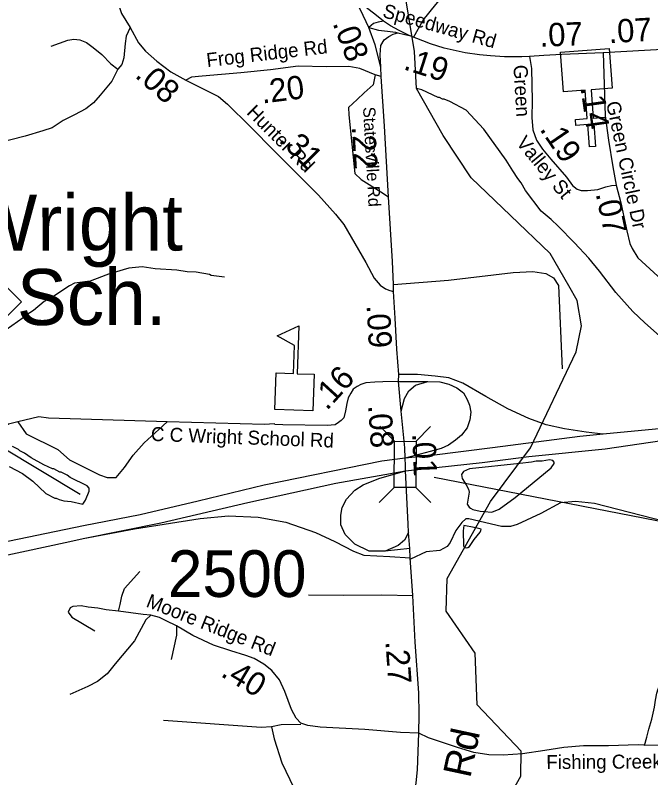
# Model space of a CAD drawing. Extents: x 1248089 to 1457196, y 820910 to 988753.
# Drawn here: x 1376896 to 1380303, y 873587 to 877672 of the extents above; entities that cross this region are included whole.
import ezdxf

# ---------------------------------------------------------------- set-up
doc = ezdxf.new("R2010")
doc.units = 0
for name, color, linetype in [('Exist Cultural Church CELL', 7, 'Continuous'), ('Exist Cultural Educational Facility High CELL', 7, 'Continuous'), ('Exist Cultural Educational Facility High Label', 7, 'Continuous'), ('Exist Hydrographic Misc Water Feature', 7, 'Continuous'), ('Exist Road Non-System Type 51', 7, 'Continuous'), ('Exist Road Primary Interstate Ramp 1 Lane Attributed', 7, 'Continuous'), ('Exist Road Primary NC Attributed', 7, 'Continuous'), ('Exist Road Primary NC Label', 7, 'Continuous'), ('Exist Road Primary NC Shield CELL', 7, 'Continuous'), ('Exist Road Primary NC Structure Standard Bridge CELL', 7, 'Continuous'), ('Exist Road Primary NC Structure Standard Bridge Number Label', 7, 'Continuous'), ('Exist Road Primary US Attributed', 7, 'Continuous'), ('Exist Road Primary US Divided Attributed', 7, 'Continuous'), ('Exist Road Primary US Label', 7, 'Continuous'), ('Exist Road Primary US Mileage Hundredths English Label', 7, 'Continuous'), ('Exist Road Secondary Type 41 Attributed', 7, 'Continuous'), ('Exist Road Secondary Type 51 Attributed', 7, 'Continuous'), ('Exist Road Secondary Type 51 Label', 7, 'Continuous'), ('Prop CMT Slope Fill', 7, 'Continuous'), ('Prop GRAU CAT1 Cell', 7, 'Continuous'), ('Prop Lane Lines', 7, 'Continuous')]:
    doc.layers.add(name, color=color, linetype=linetype)

msp = doc.modelspace()

# ---------------------------------------------------------------- linework, layer by layer
at = {"layer": 'Exist Cultural Church CELL'}
msp.add_lwpolyline([(1380096, 877282.2), (1379982.5, 877273.1), (1379994.3, 877121.3), (1380058.1, 877126.3), (1380060.6, 877094.4), (1379996.8, 877089.5), (1380006.1, 876969.5), (1379974.1, 876967.1), (1379964.8, 877087), (1379901, 877082), (1379898.5, 877113.9), (1379962.4, 877118.8), (1379950.6, 877270.7), (1379835.6, 877262), (1379819.1, 877474.2), (1380079.6, 877494.4)], close=True, dxfattribs=at)
at = {"layer": 'Exist Cultural Educational Facility High CELL'}
msp.add_lwpolyline([(1378288.1, 875560.2), (1378295.2, 875755.9), (1378387.2, 875752.5), (1378392.6, 875902.6), (1378300.3, 875954.5), (1378415.7, 876008.7), (1378406.4, 875751.9), (1378498.4, 875748.5), (1378491.3, 875552.8)], close=True, dxfattribs=at)
at = {"layer": 'Exist Hydrographic Misc Water Feature'}
for points in [[(1379550.7, 876599.8), (1379339.9, 876801), (1379190.2, 877027.3), (1379047.7, 877279.6), (1379035.6, 877478), (1378939.7, 878064.3), (1378935.7, 878297.4), (1378879.6, 878397.1), (1378847.6, 878489.7), (1378868.6, 879083.4), (1378853.4, 879133.8)], [(1380413.7, 875898.4), (1380270.5, 876023.5), (1380205.8, 876084.9), (1380116, 876186.8), (1380028.4, 876300.6), (1379970, 876369.9), (1379893.8, 876453.6), (1379805.6, 876541.4), (1379768.4, 876578.3), (1379715.4, 876623.4), (1379631.8, 876733.2), (1379608.7, 876773.7), (1379589.2, 876798.1), (1379563.7, 876838.3), (1379527.3, 876895.4), (1379406.9, 877061.9), (1379313.1, 877163.9), (1379226.2, 877209.8), (1379194.4, 877222.4), (1379186.4, 877222.6), (1379170.6, 877231), (1379162.6, 877231.1), (1379075.4, 877273.1), (1379047.7, 877279.6)], [(1377243.6, 875104.5), (1376609.6, 875484.9), (1376246.4, 875634.5), (1376078.6, 875646.6), (1375803.6, 875652.1), (1375485.6, 875583), (1375319.6, 875602.7), (1375238.4, 875596.9), (1374942.6, 875938.6), (1374837.6, 876081.8), (1374661.6, 876485.9), (1374647.5, 876611), (1374614.2, 876641.5), (1374557.6, 876678.4), (1374408.5, 876714.2)], [(1379863.9, 876222), (1379763.7, 876396.5), (1379550.7, 876599.8)], [(1378017.6, 876269), (1377945.8, 876278.6), (1377937.9, 876282.8), (1377866.1, 876296.3), (1377818.2, 876297.4), (1377762.4, 876306.7), (1377646.5, 876313.2), (1377576.3, 876323.9), (1377504.4, 876316.9), (1377426.1, 876294), (1377418.1, 876294.3), (1377297, 876246.9), (1377212.8, 876236.8), (1377186.5, 876223.4), (1377107.3, 876171.1), (1377050.7, 876138.4), (1376993.1, 876090.7), (1376940.8, 876056.9), (1376938.4, 876051.4), (1376847.3, 875987)], [(1379164.8, 872567.9), (1379168.7, 872646.2), (1379251.8, 872954.8), (1379284.7, 873028), (1379605.7, 873596.1), (1379607.7, 873730.6), (1379371.7, 873978.2), (1379360.7, 874254.3), (1379206.7, 874480.6), (1379210.7, 874654.5), (1379443.7, 875066.7), (1379658.7, 875354.6), (1379902.7, 875868.4), (1379930.7, 876009.1), (1379908.7, 876144), (1379863.9, 876222)], [(1376863.4, 875255.2), (1376934.7, 875217.6), (1376989.8, 875176.4), (1377060.4, 875110.9), (1377107.9, 875085.9), (1377115.9, 875085.7), (1377131.6, 875077.4), (1377155.5, 875070.8), (1377195.4, 875067.9), (1377258.5, 875053), (1377271.6, 875074.2), (1377292.6, 875121.8), (1377292.9, 875137.8), (1377281.2, 875152), (1377190.2, 875196), (1377174.5, 875208.3), (1377142.8, 875225), (1377134.8, 875225.1), (1377103.2, 875241.8), (1377095.3, 875242), (1377049.6, 875263), (1376980.4, 875300.5), (1376945, 875325.3), (1376921.3, 875337.8), (1376913.5, 875346), (1376881.8, 875362.6)], [(1379600.1, 875271), (1379331.4, 875242.7), (1379299, 875227.5), (1379288.7, 875211.7), (1379292.3, 875189.6), (1379313.5, 875157.1), (1379325, 875132.9), (1379328.7, 875116.8), (1379319.2, 875053.1), (1379328.9, 875036.9), (1379336.8, 875030.7), (1379348.7, 875024.5), (1379388.5, 875015.8)], [(1379388.5, 875015.8), (1379410.4, 875013.1), (1379450.4, 875010.2), (1379490.7, 875025.3), (1379576.1, 875089.4), (1379769.5, 875247.1), (1379784, 875270.7), (1379784.2, 875278.7), (1379778.4, 875286.8), (1379760.5, 875291.2), (1379720.3, 875284.1), (1379688.3, 875282.8), (1379664.1, 875277.3), (1379600.1, 875271)], [(1379362.1, 874926.9), (1379356.6, 874928.3), (1379300.6, 874939), (1379296.2, 874909.7), (1379298.4, 874829.7)], [(1379298.4, 874829.7), (1379302.5, 874823.3), (1379312.2, 874819.4), (1379322.2, 874821.2), (1379330.3, 874827), (1379355.2, 874864.4), (1379388, 874903.7), (1379392.2, 874911.6), (1379393.6, 874919.2), (1379372.5, 874924), (1379362.1, 874926.9)]]:
    msp.add_lwpolyline(points, dxfattribs=at)
at = {"layer": 'Exist Road Non-System Type 51'}
for points in [[(1379030.8, 877552.6), (1379082.7, 877645.6), (1379150.5, 877730.3), (1379201.7, 877791.3), (1379241.3, 877856.6), (1379257.9, 877886.2), (1379268.7, 877926.1), (1379269.6, 877972.1), (1379272.5, 878018), (1379273.5, 878064), (1379273.9, 878086)], [(1377087.9, 877506.1), (1377177.6, 877538.3), (1377210.8, 877543.1), (1377242.3, 877539.9), (1377277.2, 877525.4), (1377313.7, 877499.6), (1377360.2, 877461), (1377408.3, 877412.6), (1377446.5, 877383.6)], [(1378826.1, 877352.3), (1378814.2, 877299.8), (1378766.3, 877256.7), (1378727.9, 877220.7), (1378682.4, 877177.5), (1378684.8, 877139.2), (1378715.9, 876825), (1378749.5, 876791.4), (1378854.9, 876726.6), (1378897.6, 876700.1)], [(1380202.5, 876422.9), (1380233.3, 876372.7), (1380362.7, 876255.1), (1380518.4, 876137.6), (1380650.3, 876101.6)], [(1378924.2, 876229.9), (1379218.3, 876253), (1379565.8, 876293.8), (1379671.2, 876298.6), (1379740.7, 876289), (1379781.4, 876265), (1379807.8, 876224.2), (1379827, 875778.2)], [(1377709.5, 875493.8), (1377074.4, 875512.9), (1377021.7, 875520.1), (1376909, 875493.8)], [(1376909, 875493.8), (1376859.9, 875482.3), (1376828.7, 875458.3), (1376790.4, 875400.8), (1376687.3, 875242.5), (1376687.3, 875175.3)], [(1376909, 875493.8), (1376954.6, 875429), (1377124.7, 875345.1), (1377187, 875289.9), (1377347.6, 875210.8), (1377388.4, 875196.4), (1377436.3, 875196.4), (1377481.8, 875249.1), (1377527.4, 875316.3), (1377587.3, 875381), (1377666.4, 875453), (1377709.5, 875493.8)], [(1378232.8, 875479.9), (1377709.5, 875493.8)], [(1380376.8, 874960.2), (1380000.5, 875056.1), (1379899.9, 875068.1), (1379818.4, 875060.9), (1379712.9, 875003.4), (1379585.9, 874943.4), (1379550.7, 874933.8), (1379502.8, 874933.8), (1379327.9, 874974.5), (1379311.1, 874974.5), (1379289.5, 874955.4), (1379258.4, 874912.2), (1379227.2, 874847.4), (1379210.4, 874825.9), (1379172.1, 874804.3), (1379097.8, 874797.1), (1379013.9, 874758.4)], [(1377450.1, 874480.1), (1377458.4, 874515), (1377468, 874560.6), (1377482.3, 874601.3), (1377563.8, 874692.5)], [(1378468.6, 874568), (1378653.2, 874565.6), (1378861.7, 874568), (1379027, 874563.2)], [(1377190.9, 874497.3), (1377180.4, 874474.2), (1377199.5, 874447.8), (1377321.8, 874373.5)], [(1377623.4, 874458.4), (1377595, 874433.5), (1377535.1, 874320.7), (1377432, 874198.4), (1377388.9, 874143.3), (1377336.1, 874102.5), (1377285.8, 874076.1), (1377187.6, 874032.9)], [(1377760.5, 874400.6), (1377760.3, 874351.9), (1377731.6, 874220)], [(1380269.7, 873760.5), (1380281.8, 873804.5), (1380292.7, 873848.3), (1380307.8, 873902), (1380323.1, 873965.7), (1380327.9, 874003.7), (1380334.6, 874039.6), (1380343.1, 874063.4), (1380353.7, 874081.2), (1380365.9, 874093), (1380382.1, 874104.6), (1380400.2, 874108.3), (1380430.4, 874113.7), (1380438.4, 874115.5), (1380456.5, 874119.2), (1380480.5, 874120.5)], [(1378270.2, 873860.5), (1378214.7, 873856.3), (1377691, 873894.4)], [(1378426, 873873), (1378321.3, 873870.4), (1378270.2, 873860.5)], [(1378270.2, 873860.5), (1378283.8, 873795.9), (1378325.6, 873667.7), (1378433, 873444.6), (1378456.1, 873400.1), (1378467.5, 873367.9), (1378472.8, 873333.8), (1378474.3, 873311.7)]]:
    msp.add_lwpolyline(points, dxfattribs=at)
at = {"layer": 'Exist Road Primary Interstate Ramp 1 Lane Attributed'}
for p, q in [((1378950.3, 875710.5), (1379106.9, 875709.3)), ((1379010.3, 874814.6), (1378878.7, 874801.4))]:
    msp.add_line(p, q, dxfattribs=at)
for points in [[(1378869.9, 877640.3), (1378841, 877635.7), (1378816.7, 877627.6), (1378791.2, 877605.6)], [(1378791.2, 877605.6), (1378843.3, 877591.7), (1378890.8, 877585.9), (1378935.1, 877580.7), (1378947.6, 877577.8)], [(1378856, 877394.8), (1378851.4, 877459.6), (1378856, 877509.4), (1378873.4, 877539.5), (1378897.7, 877558.1), (1378922, 877570.8), (1378947.6, 877577.8)], [(1378947.6, 877577.8), (1379007.2, 877564)], [(1380047.4, 875428), (1379956.5, 875439), (1379840, 875456.3), (1379741.8, 875478), (1379649.3, 875512.6), (1379536.7, 875563.2), (1379418.3, 875629.7), (1379295.5, 875700.5), (1379220.5, 875729.4), (1379146.8, 875739.5), (1379052.9, 875748.2), (1378951.9, 875746.8)], [(1378964, 875551.8), (1378982.7, 875619.7), (1379005.8, 875660.2), (1379041.9, 875690.5), (1379106.9, 875709.3)], [(1379106.9, 875709.3), (1379171.9, 875707.9), (1379219.6, 875696.3), (1379262.9, 875676.1), (1379299, 875650.1), (1379319.2, 875613.9), (1379330.8, 875583.6), (1379338, 875546), (1379332.2, 875504.1), (1379317.8, 875462.2), (1379288.9, 875423.2), (1379255.7, 875395.7), (1379218.1, 875369.7), (1379179.1, 875350.9), (1379119.9, 875335), (1378986.5, 875299.3)], [(1378878.7, 874801.4), (1378793.6, 874801.4), (1378715.8, 874838.4), (1378664, 874890.3), (1378641.8, 874942.2), (1378641.8, 874994), (1378649.2, 875034.8), (1378671.4, 875079.2), (1378715.8, 875127.4), (1378760.2, 875157), (1378845.4, 875190.3), (1378987.5, 875230.9)], [(1377259.2, 874868.6), (1377535, 874919.9), (1377886.6, 874975.5), (1378038.4, 874990.3), (1378197.6, 874982.9), (1378345.7, 874957), (1378504.8, 874901.4), (1378608.5, 874853.2), (1378708.4, 874801.4), (1378763.9, 874779.2), (1378904.6, 874771.7), (1379013.4, 874766.3)], [(1379004.7, 874901.7), (1378982.4, 874860.7), (1378949, 874831), (1378878.7, 874801.4)]]:
    msp.add_lwpolyline(points, dxfattribs=at)
at = {"layer": 'Exist Road Primary NC Attributed'}
for points in [[(1378987.5, 875230.9), (1378987.1, 875259.7), (1378986.5, 875299.3)], [(1379004.7, 874901.7), (1379001.7, 874948.3), (1378987.5, 875230.9)], [(1379010.3, 874814.6), (1379004.7, 874901.7)], [(1379013.4, 874766.3), (1379010.3, 874814.6)], [(1379059.5, 873825.9), (1379061.5, 873924.1), (1379059.1, 874041.9), (1379040.3, 874313.9), (1379027, 874563.2), (1379013.4, 874766.3)], [(1378841.6, 872220.5), (1378833.3, 872374.7), (1378838, 872461.8), (1378842.7, 872541.9), (1378856.9, 872626.7), (1378889.7, 872776.5), (1378976.8, 873160.4), (1379021.5, 873391.2), (1379045, 873560.8), (1379052.1, 873629.1), (1379059.5, 873825.9)]]:
    msp.add_lwpolyline(points, dxfattribs=at)
at = {"layer": 'Exist Road Primary NC Shield CELL'}
msp.add_lwpolyline([(1375597.8, 876137.6), (1376263.7, 876803.6), (1376929.7, 876137.6), (1376263.7, 875471.6)], close=True, dxfattribs=at)
at = {"layer": 'Exist Road Primary NC Structure Standard Bridge CELL'}
for p, q in [((1378929.2, 875389.9), (1378849.5, 875470.3)), ((1379042.4, 875389.5), (1379122.7, 875469.3)), ((1378847.4, 875062.3), (1378927.7, 875142.1)), ((1379123.3, 875061.3), (1379043.5, 875141.6))]:
    msp.add_line(p, q, dxfattribs=at)
msp.add_lwpolyline([(1378927.7, 875142.1), (1378928.6, 875389.9), (1379044.4, 875389.5), (1379043.5, 875141.6)], close=True, dxfattribs=at)
at = {"layer": 'Exist Road Primary NC Structure Standard Bridge Number Label'}
msp.add_line((1379141.3, 875197.1), (1381186.7, 874800.3), dxfattribs=at)
at = {"layer": 'Exist Road Primary US Attributed'}
for points in [[(1378791.2, 877605.6), (1378746.1, 877700.5), (1378714.9, 877763.3)], [(1378856, 877394.8), (1378826, 877514.1), (1378791.2, 877605.6)], [(1378857.9, 877343.7), (1378856, 877394.8)], [(1378924.2, 876192.8), (1378924.2, 876229.9), (1378918.4, 876352.6), (1378897.6, 876700.1), (1378874.5, 877077.7), (1378857.9, 877343.7)], [(1378951.9, 875746.8), (1378941.5, 875884.1), (1378932.3, 876049.8), (1378924.2, 876192.8)], [(1378950.3, 875710.5), (1378951.9, 875746.8)], [(1378964, 875551.8), (1378950.3, 875710.5)], [(1378986.5, 875299.3), (1378983.5, 875354.7), (1378964, 875551.8)]]:
    msp.add_lwpolyline(points, dxfattribs=at)
at = {"layer": 'Exist Road Primary US Divided Attributed'}
for points in [[(1388777.9, 876614.8), (1388447.6, 876524), (1388082.3, 876424.2), (1387562, 876306.3), (1386971.4, 876202.8), (1386020.2, 876084.1), (1385627.8, 876037.1), (1385267.1, 876003.3), (1384805, 875961.4), (1384097, 875873.6), (1383166.5, 875771.1), (1382507.3, 875697.6), (1381923.9, 875634), (1381520.7, 875585.2), (1380782.3, 875501.4), (1380366.4, 875458), (1380047.4, 875428)], [(1378987.5, 875230.9), (1379399.1, 875276.6), (1379649.3, 875307.4), (1380057.5, 875350), (1380483.8, 875411), (1380932.6, 875459.7), (1381340.8, 875505.4), (1381739.2, 875571.6), (1382526.6, 875656.6), (1383288.1, 875740.3), (1383737.3, 875786.6), (1384383, 875865.8), (1384819.1, 875922.2), (1385286.2, 875942.6), (1385743.6, 875982.3), (1386329.6, 876053.4), (1386983.6, 876136.7), (1387832.2, 876317.1), (1388295.2, 876402), (1388798.3, 876551.5)], [(1380047.4, 875428), (1379922.4, 875416.2), (1379453.5, 875355.2), (1379129.3, 875313.5), (1378986.5, 875299.3)], [(1378986.5, 875299.3), (1378861.2, 875283.9), (1378229.5, 875154.3), (1377875.7, 875069), (1377566.1, 874995.6), (1377261.4, 874936.4), (1376759.7, 874833.8), (1375897.1, 874646.6), (1375562.1, 874571.5), (1375355.6, 874532.4), (1375024.4, 874480.5), (1374718.2, 874431.3), (1374034.5, 874347.7), (1373239.7, 874242.5), (1372605.2, 874153), (1372414.6, 874121.2), (1372099.8, 874088), (1371839, 874065.2), (1371557.6, 874030.7)], [(1377259.2, 874868.6), (1377676.4, 874953.1), (1378142, 875062.2), (1378614.6, 875164.8), (1378987.5, 875230.9)], [(1371659.9, 873980.4), (1371872.8, 874006.5), (1372299.7, 874067.2), (1372948.5, 874139), (1373816.3, 874242.7), (1374768.7, 874369.5), (1375161.4, 874428.2), (1375529.6, 874493.6), (1375843.9, 874557.7), (1376531.1, 874711.8), (1377188.3, 874853.6), (1377259.2, 874868.6)]]:
    msp.add_lwpolyline(points, dxfattribs=at)
at = {"layer": 'Exist Road Secondary Type 41 Attributed'}
msp.add_lwpolyline([(1377512.3, 877606), (1377489.7, 877559.2), (1377484.7, 877520.6), (1377478.1, 877444.8), (1377466.5, 877407.8), (1377446.5, 877383.6), (1377413.3, 877319.2), (1377351.9, 877243.5), (1377315.4, 877203.2), (1377273.9, 877171), (1377214.1, 877138.7), (1377152.7, 877108.1), (1377092.9, 877069.5), (1377043.1, 877053.3), (1376948.5, 877024.3), (1376794.1, 876985.7)], dxfattribs=at)
at = {"layer": 'Exist Road Secondary Type 51 Attributed'}
msp.add_line((1380396.5, 877490.3), (1380047.7, 877471.5), dxfattribs=at)
for points in [[(1377332.1, 878345.8), (1377319.1, 878292.4), (1377314.8, 878233.1), (1377313.3, 878168.1), (1377323.2, 878105.4), (1377391, 877888.7), (1377438.7, 877761.5), (1377466.1, 877682), (1377512.3, 877606)], [(1378869.9, 877640.3), (1378833.1, 877670.9), (1378714.9, 877763.3)], [(1379007.2, 877564), (1378965.4, 877584.1), (1378953.5, 877590.4), (1378908, 877615.3), (1378869.9, 877640.3)], [(1377512.3, 877606), (1377557.1, 877525.1), (1377594.6, 877478.8), (1377655.3, 877425.4), (1377730.4, 877369), (1377809.5, 877324.9)], [(1379653, 877451.6), (1379610.9, 877448.7), (1379518.8, 877448.5), (1379442.9, 877454.1), (1379385, 877459.2), (1379307.2, 877470.8), (1379195.6, 877495.3), (1379122.2, 877518.8), (1379007.2, 877564)], [(1380047.7, 877471.5), (1379825.3, 877462.2), (1379729.1, 877456.1), (1379653, 877451.6)], [(1380047.7, 877471.5), (1380052.3, 877301.4), (1380058.1, 877133.5), (1380076.6, 877003.1), (1380098.6, 876859.4), (1380117.2, 876762.6)], [(1379653, 877451.6), (1379662.7, 877387.2), (1379666.2, 877213.5), (1379665, 877124.3), (1379670.8, 877058.3), (1379689.3, 877002.7), (1379721.7, 876955.2), (1379766.9, 876901.9), (1379851, 876805.4), (1379883.4, 876760.3), (1379908.9, 876740.6), (1379929.7, 876733.6), (1379963.3, 876732.5), (1380018.8, 876738.3), (1380061.6, 876753.3), (1380091.7, 876760.3), (1380117.2, 876762.6)], [(1378857.9, 877343.7), (1378826.1, 877352.3), (1378742.4, 877387), (1378684.6, 877397.1), (1378564.8, 877395.7), (1378411.7, 877398.6), (1378264.4, 877379.8), (1378105.6, 877363.9), (1377897.6, 877345.1), (1377841.3, 877340.8), (1377809.5, 877324.9)], [(1377809.5, 877324.9), (1377906.3, 877276.5), (1377985.7, 877236), (1378033.3, 877195.5), (1378153.2, 877078.5), (1378288.9, 876939.7), (1378521.2, 876707.6), (1378612.1, 876606.5), (1378656.9, 876551.6), (1378697, 876482.9), (1378775, 876347), (1378819.7, 876263.2), (1378851.5, 876225.6), (1378880.4, 876206.9), (1378903.5, 876198.2), (1378924.2, 876192.8)], [(1380117.2, 876762.6), (1380142.3, 876667.2), (1380174.7, 876516.6), (1380190.9, 876449.4), (1380202.5, 876422.9)], [(1378950.3, 875710.5), (1378867.1, 875707.9), (1378824.2, 875707.2), (1378775.1, 875703.2), (1378748.6, 875693.3), (1378729.5, 875684.1), (1378707.7, 875668.2), (1378694.1, 875648.4), (1378680.4, 875623.2), (1378673.6, 875591.5), (1378666.8, 875553.2), (1378657.6, 875516.1), (1378643.3, 875500.4), (1378629.6, 875491.1), (1378611.3, 875477.7), (1378567.2, 875474.4), (1378331, 875478.5), (1378287.7, 875479.9), (1378285.3, 875482.4), (1378232.8, 875479.9)], [(1379059.5, 873825.9), (1378961.3, 873828.9), (1378769.3, 873846.3), (1378531, 873857.8), (1378464.6, 873866.5), (1378427, 873879.5), (1378402.5, 873907), (1378376.5, 873953.2), (1378340.4, 874048.6), (1378313, 874112.2), (1378271.1, 874161.3), (1378227.8, 874196), (1378177.2, 874226.4), (1378131.7, 874243.1), (1378050.8, 874267.6), (1377958.4, 874298), (1377847.2, 874350), (1377760.5, 874400.6), (1377704.2, 874428), (1377669.6, 874445.4), (1377623.4, 874458.4), (1377581.5, 874461.3), (1377450.1, 874480.1), (1377383, 874487.2), (1377338.2, 874495.8), (1377287.6, 874501.6), (1377248.7, 874508.8), (1377203.9, 874504.5), (1377190.9, 874497.3)], [(1380582.2, 873758.6), (1380270.3, 873761.5), (1380235.2, 873763), (1380076.3, 873758.7), (1379942, 873758.7), (1379836.6, 873750), (1379735.5, 873734.1), (1379614.2, 873715.3), (1379511.7, 873708.1), (1379433.7, 873709.5), (1379354.3, 873722.5), (1379266.2, 873748.6), (1379111.7, 873800.6), (1379059.5, 873825.9)]]:
    msp.add_lwpolyline(points, dxfattribs=at)

# ---------------------------------------------------------------- texts
at = {"layer": 'Exist Cultural Educational Facility High Label'}
for s, p in [('Wright', (1376635.5, 876411.6)), (' Sch.', (1376793.1, 876012.6))]:
    msp.add_text(s, height=300, dxfattribs=at).set_placement(p)
at = {"layer": 'Exist Road Primary NC Label'}
msp.add_text('Statesville Rd', height=150, rotation=77.9066, dxfattribs=at).set_placement((1379131.4, 872633))
at = {"layer": 'Exist Road Primary US Label'}
msp.add_text('Statesville Rd', height=65.617, rotation=273.1994, dxfattribs=at).set_placement((1378760, 877179.7))
at = {"layer": 'Exist Road Primary US Mileage Hundredths English Label'}
for s, rotation, p in [('.08', 290.7791, (1378595.9, 877629.4)), ('.22', 273.5078, (1378700.2, 877075.1)), ('.09', 273.1994, (1378779.1, 876117.8)), ('.08', 273.9155, (1378787.3, 875581.9)), ('.01', 272.2893, (1379023.9, 875431.3))]:
    msp.add_text(s, height=125, rotation=rotation, dxfattribs=at).set_placement(p)
at = {"layer": 'Exist Road Secondary Type 51 Label'}
for s, rotation, p in [('Speedway Rd', 344.3325, (1378860.5, 877662.9)), ('Frog Ridge Rd', 6.5851, (1377925, 877394)), ('Green ', 273.3541, (1379566.4, 877404.4)), ('Hunter Rd', 314.9357, (1378131.2, 877146.6)), ('Green Circle Dr', 282.1653, (1380062.6, 877203.1)), ('Valley St', 309.5343, (1379577.7, 876987)), ('C C Wright School Rd', 357.8947, (1377622.2, 875392)), ('Moore Ridge Rd', 338.4453, (1377592.3, 874505.2)), ('Fishing Creek Arbor Rd', 0.3066, (1379742.8, 873634))]:
    msp.add_text(s, height=75, rotation=rotation, dxfattribs=at).set_placement(p)
at = {"layer": 'Prop CMT Slope Fill'}
msp.add_text('.27', height=125, rotation=274.001, dxfattribs=at).set_placement((1378880.1, 874317.7))
at = {"layer": 'Prop GRAU CAT1 Cell'}
for s, rotation, p in [('.07', 2.3944, (1379708.8, 877502.4)), ('.07', 3.0852, (1380079.1, 877522.5)), ('.19', 342.2463, (1378972, 877384)), ('.08', 318.5988, (1377532.5, 877343.9)), ('.20', 7.2692, (1378220.7, 877198.6)), ('.14', 278.0918, (1379925.8, 877284.1)), ('.19', 304.3088, (1379704, 877061.8)), ('.31', 315.0185, (1378303.5, 876998.9)), ('.07', 282.1455, (1380006.6, 876716.4)), ('.16', 47.6736, (1378566.2, 875550.6)), ('.40', 329.0155, (1377992.3, 874134.2))]:
    msp.add_text(s, height=125, rotation=rotation, dxfattribs=at).set_placement(p)
at = {"layer": 'Prop Lane Lines'}
msp.add_text('2500', height=250, dxfattribs=at).set_placement((1377713.4, 874555.9))

doc.saveas('drawing.dxf')
